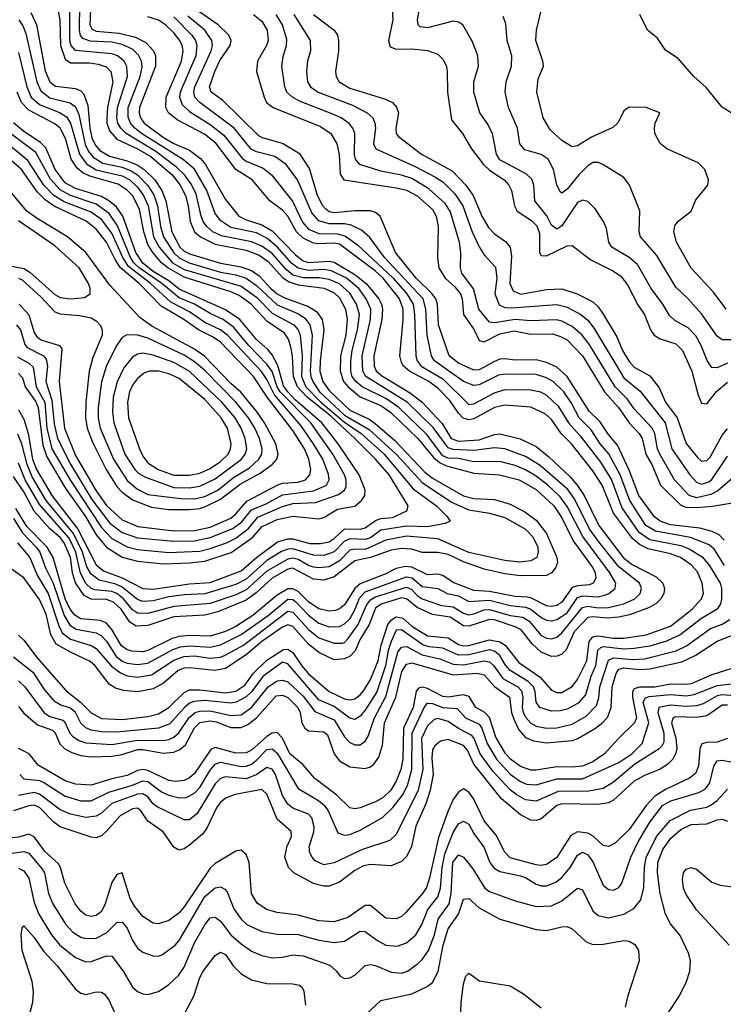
# Model space of a CAD drawing. Header units: inches. Extents: x 884549 to 1028252, y 526810 to 653624.
# Tile 439 of 656: x 924314 to 927034, y 619401 to 623210. Entities that reach past the tile are written whole.
import ezdxf

# ---------------------------------------------------------------- set-up
doc = ezdxf.new("R2010")
doc.units = ezdxf.units.IN
doc.header["$MEASUREMENT"] = 0
doc.layers.add('A9621', color=7, linetype='Continuous')
doc.layers.add('A9622', color=7, linetype='Continuous')

msp = doc.modelspace()

# ---------------------------------------------------------------- linework, layer by layer
at = {"layer": 'A9621', "color": 5}
for points, elevation in [([(924275.9, 619984.1), (924330, 619991.8), (924350, 619985.5), (924402.3, 619922.3), (924409.3, 619909.3), (924424.9, 619830), (924442.2, 619790), (924491.2, 619711.2), (924520, 619680), (924550, 619661.6), (924570, 619655.5), (924610, 619656.7), (924650, 619678), (924690, 619717.6), (924710, 619719.4), (924730, 619695.3), (924750, 619648.2), (924770, 619618.3), (924790, 619603.2), (924830, 619588.7), (924850, 619587.2), (924866.1, 619593.9), (924914.5, 619630), (924930, 619647.8), (925030, 619817.7), (925070, 619852.4), (925090, 619855.1), (925106.9, 619846.9), (925115.8, 619835.8), (925141.6, 619770), (925170.1, 619730), (925192.6, 619710), (925250, 619682.8), (925310, 619672.3), (925390, 619671.6), (925470, 619649.3), (925530, 619640.7), (925570, 619646), (925630, 619683.6), (925650, 619683.5), (925694.6, 619650), (925730, 619630.6), (925773.2, 619626.8), (925810, 619638.8), (925845.8, 619670), (925868.7, 619710), (925892.2, 619767.8), (925930, 619816.8), (925940.8, 619850), (925947.1, 619930), (925957.5, 619982.5), (925964.3, 620000)], 2260), ([(924310, 619927.7), (924330, 619918), (924349.5, 619889.5), (924370, 619794.9), (924387.5, 619750), (924436.6, 619670), (924469.6, 619630), (924530, 619582.1), (924570, 619565.7), (924590, 619566.7), (924650, 619588.8), (924670, 619587.3), (924714.1, 619530), (924750, 619467.3), (924770, 619451), (924790, 619442), (924810, 619438.7), (924850, 619450.9), (924890, 619477.8), (924927.7, 619512.3), (924950, 619545.2), (924990, 619639.2), (925030, 619708.8), (925050, 619735.7), (925070, 619738.8), (925090, 619723.1), (925130, 619670.1), (925170, 619634.6), (925210, 619606.4), (925250, 619589.6), (925290, 619580.6), (925330, 619583.4), (925370, 619592.8), (925410, 619588.3), (925513.2, 619553.2), (925539.1, 619530), (925551.9, 619511.9), (925570, 619501.5), (925590, 619503.2), (925610, 619514), (925650, 619551), (925670, 619555.5), (925690, 619551.2), (925750, 619525), (925790, 619522.1), (925812.7, 619530), (925850, 619556), (925870, 619574.6), (925894.3, 619610), (925917.4, 619670), (925932.2, 619730), (925973.8, 619790), (925981.6, 619830), (925988.9, 619950), (926010, 619979.2), (926030, 619970.1), (926065.5, 619925.5), (926111.9, 619850), (926130, 619837.9), (926230, 619801.3), (926310, 619779.9), (926370, 619782.5), (926410, 619801.8), (926470.1, 619850.1), (926490, 619844.1), (926530, 619763.5), (926550, 619744.3), (926590, 619735.4), (926650, 619750.1), (926687.9, 619772.1), (926715, 619805), (926727.1, 619852.9), (926729.1, 619930), (926736.1, 619970), (926751.2, 620000)], 2240), ([(925923.4, 620000), (925898.8, 619890), (925886.4, 619853.6), (925870.6, 619829.4), (925805.1, 619754.9), (925790, 619740.5), (925770, 619731.8), (925730, 619734), (925670, 619783.6), (925650, 619783.6), (925582.6, 619737.4), (925530, 619720.6), (925470, 619723.9), (925390, 619745.7), (925310, 619756.2), (925267.8, 619767.8), (925232.5, 619792.5), (925210.6, 619830), (925201, 619950), (925190, 619980.9), (925170, 619997.8), (925150, 619994), (925130, 619982.4), (925070, 619945.5), (925050, 619927.6), (924950, 619777.8), (924930, 619754.9), (924890, 619725.2), (924850, 619712.8), (924830, 619714.8), (924790, 619740.5), (924759.2, 619779.2), (924741.5, 619810), (924710, 619910.2), (924690, 619904), (924670, 619872.2), (924644.2, 619790), (924630, 619760.5), (924610, 619745.1), (924590, 619741.6), (924570, 619746.6), (924550, 619761), (924528, 619790), (924488.8, 619870), (924472.3, 619930), (924464.3, 619944.3), (924410, 619994), (924405.6, 620000)], 2280), ([(924939.3, 620000), (924930, 619997.4), (924925.5, 620000)], 2320), ([(925823.2, 620000), (925810, 619973.1), (925790, 619953.7), (925750, 619937.5), (925670, 619941.9), (925643.5, 619936.5), (925610, 619919.3), (925550, 619873.8), (925510, 619858.8), (925490, 619857.9), (925450, 619868.5), (925374.4, 619910), (925353, 619930), (925338.6, 619970), (925345, 620000)], 2320), ([(925639.6, 620000), (925630, 619996.7), (925530, 619948.3), (925490, 619940.9), (925456.7, 619956.7), (925444.1, 619970), (925434.7, 619990), (925434, 620000)], 2340), ([(926112, 620000), (926131.6, 619950), (926148.5, 619928.5), (926170, 619914.9), (926250, 619898.8), (926270, 619891.5), (926310, 619865.7), (926330, 619859.7), (926350, 619860.1), (926386.7, 619873.3), (926410, 619892), (926441.8, 619930), (926470, 619978.2), (926490, 619990.1), (926510, 619979.8), (926530, 619952.1), (926570, 619861.6), (926590, 619846), (926610, 619843.4), (926630, 619853.5), (926641.5, 619870), (926676.8, 619970), (926691, 620000)], 2260), ([(926409.7, 620000), (926390.2, 619969.8), (926350, 619942.4), (926330, 619938), (926310, 619940.5), (926210, 619968.5), (926189.5, 619989.5), (926184.2, 620000)], 2280), ([(926821.7, 619370), (926865.3, 619434.7), (926892, 619490), (926904.9, 619530), (926906.7, 619570), (926899, 619599), (926867.1, 619667.1), (926830, 619712.6), (926810, 619749.6), (926789.7, 619829.7), (926779.7, 619910), (926781.5, 619950), (926800.5, 619999.5), (926800.9, 620000)], 2220), ([(927056.2, 619630), (926930, 619766.4), (926890, 619826.2), (926880.6, 619850), (926876.2, 619883.8), (926880.7, 619910), (926890, 619923.9), (926910, 619930.9), (926930, 619924), (926990, 619873.2), (927022.3, 619862.3), (927070, 619855.3)], 2180), ([(925630, 619340.6), (925710, 619415.4), (925830, 619442.4), (925888.9, 619470), (925910, 619485.4), (925932.2, 619527.8), (925951.4, 619630), (925970, 619693), (926010.2, 619750), (926030, 619808.1), (926050, 619810.9), (926090, 619774.7), (926170, 619731.1), (926310, 619690.1), (926350, 619687.3), (926410, 619701.4), (926430, 619701.7), (926450, 619693.7), (926503.3, 619643.3), (926530, 619632.8), (926570, 619634.4), (926650, 619647.7), (926670, 619645), (926692.2, 619632.2), (926706, 619610), (926709.4, 619570), (926663.5, 619430), (926654.8, 619390)], 2220), ([(924350, 619350.2), (924364.3, 619410), (924367.7, 619450), (924361.8, 619490), (924323.4, 619610), (924319.2, 619670), (924323.8, 619696.2), (924330, 619704.9), (924370, 619659.6), (924406.4, 619606.4), (924458.4, 619550), (924530, 619459.8), (924550, 619445), (924570, 619439.8), (924610, 619449.5), (924630, 619448.6), (924641.2, 619441.2), (924658.1, 619418.1), (924690, 619349.4)], 2220), ([(924952.9, 619367.1), (924987, 619433), (925010, 619505.3), (925022.9, 619530), (925070, 619590.2), (925090, 619602.6), (925110, 619594.2), (925139.4, 619550), (925170, 619518.7), (925210, 619496.6), (925270, 619481.4), (925370, 619480.5), (925395.7, 619475.7), (925406.5, 619466.5), (925412.3, 619452.3), (925418.3, 619398.3)], 2220), ([(926019.3, 619370), (926020.1, 619410), (926030, 619480.4), (926038.8, 619510), (926050, 619521.8), (926092.2, 619492.2), (926210, 619472.5), (926261.9, 619441.9), (926330, 619387.5)], 2180)]:
    msp.add_lwpolyline(points, dxfattribs=dict(at, elevation=elevation))
at = {"layer": 'A9622', "color": 5}
for points, elevation in [([(927050, 621882), (927010, 621863.6), (926990, 621864.5), (926971.6, 621891.6), (926949.1, 621950), (926927.5, 621987.5), (926897.8, 622017.8), (926846.4, 622046.4), (926825.7, 622065.7), (926799.9, 622110), (926755.4, 622170), (926702.5, 622262.5), (926670.6, 622290), (926603.4, 622330), (926591.9, 622350), (926582.9, 622402.9), (926571.3, 622430), (926538.1, 622478.1), (926510, 622507.1), (926490, 622512.6), (926470, 622502.8), (926410, 622413.2), (926390, 622399.9), (926370, 622415.6), (926351.7, 622451.7), (926306.1, 622510), (926302.1, 622570), (926293.3, 622593.3), (926273, 622613), (926170, 622668.2), (926157, 622690), (926142.4, 622770), (926121.5, 622810), (926092.4, 622850), (926069.9, 622930), (926069.9, 622970), (926088, 623030), (926085.6, 623070), (926064.1, 623124.1), (926027.3, 623190), (926010, 623201), (925990, 623204.3), (925890, 623178.8), (925862.5, 623182.5), (925854.5, 623190), (925851.4, 623210), (925866, 623290)], 2260), ([(927044.8, 622090), (926995.6, 622155.6), (926910, 622249), (926852.6, 622350), (926842.9, 622390), (926847.3, 622412.7), (926858.5, 622430), (926909.7, 622470), (926927.3, 622512.7), (926974.3, 622570), (926977.4, 622590), (926962.6, 622630), (926936.8, 622656.8), (926815.6, 622710), (926790, 622731.5), (926770, 622769.3), (926768.5, 622790), (926771.2, 622810), (926789.2, 622850), (926735.3, 622870), (926670, 622871.9), (926650, 622857.6), (926627.6, 622812.4), (926606.5, 622793.5), (926524.3, 622755.7), (926470, 622722.5), (926450, 622718.7), (926410, 622742.5), (926364.4, 622784.4), (926337.7, 622830), (926313.7, 622930), (926318.6, 622981.4), (926338.5, 623030), (926336.9, 623050), (926309.2, 623130), (926312.1, 623170), (926340.9, 623290)], 2220), ([(924587.6, 623250), (924585.7, 623190), (924593.9, 623173.9), (924610, 623165.2), (924698.2, 623158.2), (924762.3, 623142.3), (924801.5, 623121.5), (924831.2, 623090), (924839.6, 623070), (924838.9, 623030), (924777.3, 622870), (924776.5, 622850), (924781.7, 622830), (924795.1, 622810), (924870, 622754.9), (924910, 622731.1), (924970, 622704.8), (925013.2, 622673.2), (925032, 622650), (925110, 622514.2), (925160.9, 622450), (925190, 622435.6), (925250, 622416.4), (925290, 622393.4), (925380.3, 622300.3), (925410, 622277.4), (925430.8, 622270.8), (925510, 622276.2), (925530, 622272), (925610, 622223.9), (925653.4, 622190), (925702.2, 622130), (925712.9, 622110), (925716.9, 622090), (925713.4, 622050), (925682.5, 621910), (925684.3, 621870), (925692.3, 621852.3), (925713.3, 621833.3), (925825.3, 621765.3), (925869.9, 621730), (925947.7, 621647.7), (925982.1, 621590), (926010, 621580.3), (926090, 621584.8), (926150, 621606), (926170, 621607.5), (926248.8, 621588.8), (926310, 621558.6), (926359.4, 621519.4), (926441.9, 621441.9), (926469.7, 621410), (926495.6, 621370), (926553.1, 621253.1), (926648.8, 621128.8), (926682, 621102), (926774.6, 621054.6), (926799.7, 621030), (926807, 621010), (926803.9, 620990), (926793.2, 620970), (926772.8, 620950), (926745.3, 620934.7), (926672, 620908), (926630, 620899.5), (926585.4, 620894.6), (926530, 620900.8), (926510, 620898.1), (926457.9, 620842.1), (926427, 620773), (926410, 620756.2), (926391.9, 620748.1), (926370, 620747), (926330, 620763.2), (926295.1, 620795.1), (926252.4, 620850), (926230, 620861.7), (926150, 620888), (926130, 620890.2), (926050, 620864.1), (926030, 620865.1), (925978.4, 620898.4), (925910, 620908.9), (925850, 620936.5), (925810, 620969.4), (925790, 620973.8), (925711.3, 620948.8), (925690, 620933.3), (925665.3, 620870), (925628.6, 620811.4), (925611, 620769), (925591.7, 620748.3), (925570, 620737.6), (925530, 620734.3), (925470, 620762.5), (925430, 620795), (925370, 620862.8), (925350, 620868.8), (925330, 620860.7), (925250, 620805), (925190, 620753.7), (925110, 620700.2), (925067.8, 620692.2), (924970, 620703), (924950, 620701.2), (924927.2, 620692.8), (924870, 620643), (924830, 620621.5), (924770, 620609.8), (924715.5, 620615.5), (924684.6, 620624.6), (924660, 620640), (924605.5, 620710), (924586.8, 620726.8), (924510, 620763), (924454.8, 620794.8), (924434, 620830), (924416, 620910), (924390, 620967.3), (924330, 621051.6), (924271.7, 621091.7)], 2520), ([(924290, 621280.1), (924325, 621225), (924377.4, 621170), (924391.9, 621150), (924413.8, 621090), (924443.3, 621030), (924485.4, 620905.4), (924508.2, 620868.2), (924532.7, 620852.7), (924610, 620838.1), (924628.6, 620828.6), (924650, 620805.7), (924686.5, 620746.5), (924710, 620728.8), (924730, 620720.8), (924770, 620715.5), (924810, 620720.3), (924906, 620774), (924935.9, 620784.1), (924971.5, 620788.5), (925050, 620782.9), (925090, 620792.5), (925170, 620831.7), (925274.6, 620905.4), (925350, 620968.9), (925370, 620967.7), (925380, 620960), (925430, 620906.9), (925470, 620876), (925510, 620861.8), (925550, 620862.4), (925570, 620873.2), (925590, 620892.7), (925610, 620927.7), (925627.8, 620972.2), (925650, 620996.8), (925810, 621054.7), (925830.7, 621050.7), (925870, 621017.9), (925930, 621010.1), (925967, 620990), (926010, 620981.8), (926050, 620959.3), (926130, 620964.1), (926210, 620944.3), (926270, 620937.9), (926290, 620929.8), (926330, 620897), (926350, 620886.7), (926370, 620885.1), (926390, 620889.8), (926430, 620916.1), (926470, 620975), (926490, 620980.8), (926550, 620977.2), (926576.4, 620983.6), (926591.9, 620990), (926615.8, 621010), (926618.4, 621030), (926596, 621070), (926490.5, 621210.5), (926430, 621326.8), (926403.9, 621363.9), (926355.2, 621410), (926310, 621444.8), (926270, 621468.7), (926230, 621485), (926170, 621500.6), (926070, 621499.3), (926010, 621512.1), (925970, 621513.6), (925950, 621522.8), (925886.7, 621606.7), (925779.7, 621710), (925730, 621744.3), (925637.8, 621790), (925612.9, 621810), (925599.8, 621830), (925594.8, 621850), (925594.1, 621890), (925599, 621930), (925620.4, 622010), (925627.1, 622070), (925616.7, 622110), (925590, 622152.6), (925550, 622187.7), (925510, 622205.2), (925471.7, 622211.6), (925410, 622211.8), (925370, 622222.5), (925343.6, 622243.6), (925290, 622305.8), (925250, 622334.6), (925210, 622350.5), (925093.7, 622373.7), (925061.1, 622390), (925037.4, 622410), (925023.3, 622430), (925016.2, 622450), (924996.7, 622536.7), (924976.1, 622576.1), (924951.1, 622610), (924920, 622640), (924840.3, 622700.3), (924725.1, 622770), (924705.4, 622790), (924693.6, 622810), (924689, 622830), (924692.2, 622870), (924730.2, 622990.2), (924728.6, 623028.6), (924717.6, 623050), (924692.1, 623070), (924670, 623077.5), (924530, 623091.2), (924512.9, 623110), (924507.5, 623127.5), (924507.6, 623250)], 2560), ([(924461.3, 623250), (924469.1, 623210), (924471.8, 623110), (924490, 623057.4), (924510, 623043.4), (924583.3, 623043.3), (924618, 623038), (924647.7, 623027.7), (924665.8, 623010), (924673.9, 622970), (924653.8, 622870), (924650.3, 622830), (924651.1, 622810), (924660.8, 622780.8), (924690, 622747.6), (924770, 622710.9), (924820.9, 622680.9), (924903.1, 622610), (924934, 622570), (924954.8, 622530), (924965.4, 622490), (924973.1, 622430), (924990.3, 622390), (925013.5, 622370), (925070, 622341.7), (925190, 622318.7), (925239.3, 622299.3), (925275, 622275), (925330, 622213.1), (925355.7, 622195.7), (925390, 622184.2), (925491.7, 622171.7), (925530, 622153.9), (925550, 622134.6), (925574.1, 622090), (925580.5, 622050), (925574.5, 621990), (925554.1, 621910), (925553.5, 621850), (925566, 621810), (925584, 621790), (925630, 621751.7), (925710, 621717.1), (925748.9, 621690), (925853.4, 621590), (925915, 621515), (925936.6, 621496.6), (925964.5, 621484.5), (926070, 621455.7), (926169.3, 621449.3), (926244.3, 621430), (926310, 621392.6), (926379, 621330), (926410, 621283.4), (926454.1, 621194.1), (926529.7, 621090), (926538.9, 621070), (926541.4, 621050), (926531.4, 621030), (926516.5, 621023.5), (926470, 621020.7), (926450, 621013.7), (926410, 620956.4), (926390, 620943.9), (926370, 620940.1), (926350, 620942.6), (926292.9, 620972.9), (926276.7, 620976.7), (926230, 620978.6), (926130, 620998.2), (926070, 621002.4), (925990, 621033.6), (925950, 621059.9), (925930, 621065), (925890, 621062.1), (925830, 621092.4), (925804.5, 621095.5), (925770, 621087.3), (925730, 621066.1), (925630, 621027.3), (925610, 621009.4), (925570, 620946.2), (925550, 620930.7), (925534.7, 620925.3), (925510, 620921.9), (925470, 620931.5), (925430, 620958.5), (925390, 620998.8), (925370, 621008.5), (925350, 621008.9), (925310, 620984), (925214.9, 620905.1), (925150, 620863.3), (925110, 620843.3), (925050, 620824.8), (924970, 620827.5), (924930, 620824.1), (924903.8, 620816.2), (924810, 620769.3), (924790, 620764.5), (924747.1, 620767.1), (924730, 620772.3), (924707.5, 620787.5), (924670, 620851.6), (924650, 620875.7), (924626.5, 620886.5), (924550, 620892.8), (924527.1, 620907.1), (924509.5, 620929.5), (924490.3, 620970.3), (924442.8, 621130), (924420, 621170), (924341.5, 621250), (924299.5, 621319.5)], 2580), ([(924306.2, 621186.2), (924353.6, 621130), (924381.4, 621061.4), (924423.5, 620990), (924464.8, 620864.8), (924478.5, 620838.5), (924510, 620813.8), (924590, 620788.8), (924610, 620777.2), (924669, 620709), (924703.8, 620683.8), (924730, 620672.3), (924770, 620666.6), (924823.6, 620676.4), (924910, 620732.1), (924950, 620746.5), (924990, 620748.9), (925050, 620739.8), (925090, 620744.7), (925108.1, 620751.9), (925178.6, 620790), (925350, 620921.9), (925370, 620918.1), (925430, 620850.9), (925470, 620819.2), (925530, 620798), (925561.5, 620798.5), (925570, 620801.3), (925583.9, 620816.1), (925622.8, 620870), (925654.3, 620945.7), (925670, 620966), (925690, 620977.3), (925810, 621014.9), (925830, 621006.1), (925850, 620982.6), (925870, 620970.3), (925944.3, 620944.3), (925990, 620939.4), (926030, 620914.1), (926048.5, 620908.5), (926070, 620911.5), (926110, 620926.8), (926130, 620928.5), (926210, 620905.8), (926258.5, 620898.5), (926283.6, 620883.6), (926330, 620828.6), (926350, 620817.4), (926370, 620814.7), (926390, 620821.8), (926410, 620838.3), (926490, 620935.9), (926510, 620941.3), (926550, 620934.4), (926590, 620936.4), (926650, 620950.1), (926692.7, 620970), (926713.3, 620990), (926718.1, 621010), (926709.5, 621030), (926630, 621093), (926553, 621190), (926518.4, 621238.4), (926457.3, 621357.3), (926433, 621393), (926326, 621486), (926270, 621520.2), (926190, 621550), (926150, 621554.1), (926070, 621544.2), (925990, 621547.5), (925970, 621553.3), (925912.3, 621632.3), (925811.6, 621730), (925651.8, 621830), (925640.7, 621850), (925637.6, 621910), (925670.8, 622050), (925671.8, 622090), (925653.8, 622130), (925624.8, 622170), (925577.1, 622210), (925519.2, 622239.2), (925490, 622244.1), (925430, 622240), (925390, 622248.9), (925366.7, 622266.7), (925310, 622331.3), (925270, 622364.9), (925230, 622385), (925130, 622406.7), (925091.5, 622431.5), (925070, 622460.8), (925037.9, 622550), (924990, 622632), (924947.5, 622667.5), (924785.1, 622770), (924759, 622790), (924742.4, 622810), (924733, 622833), (924733, 622870), (924779.4, 622990), (924787.1, 623027.1), (924784.6, 623050), (924773.1, 623073.1), (924750, 623095.8), (924710, 623114.5), (924670, 623123), (924587.1, 623127.1), (924558, 623138), (924548.8, 623148.8), (924544.6, 623170), (924546, 623270)], 2540), ([(927037.2, 621197.2), (927017.6, 621217.6), (926990.4, 621230.4), (926943.4, 621243.4), (926830, 621256.4), (926790.3, 621270.3), (926767.5, 621287.5), (926707.7, 621370), (926670, 621467.5), (926624.7, 621564.7), (926590, 621605.8), (926556.3, 621656.3), (926516.1, 621696.1), (926430, 621829.6), (926390, 621866.1), (926350, 621884.6), (926310, 621894.9), (926230, 621893.6), (926190, 621898.4), (926170, 621896.9), (926150, 621888.5), (926090, 621856.2), (926070, 621854.8), (926010, 621881.4), (925974.2, 621910), (925932.5, 622030), (925929.2, 622110), (925922.8, 622130), (925908.9, 622150), (925846.7, 622210), (925766.9, 622310), (925707.4, 622450), (925690, 622464.1), (925670.2, 622470.2), (925610, 622471.3), (925530, 622463.2), (925510, 622467.4), (925497, 622477), (925485.8, 622490), (925465.7, 622530), (925434.9, 622634.9), (925397.9, 622690), (925330, 622731.4), (925252.5, 622752.5), (925239.7, 622759.7), (925098.7, 622898.7), (925054.6, 622930), (925048, 622950), (925068, 623010), (925087.9, 623052.1), (925127.3, 623110), (925131.6, 623130), (925123.1, 623150), (925081.5, 623190), (924990, 623253)], 2420), ([(925754.2, 623250), (925756.6, 623210), (925739.4, 623130), (925745.8, 623105.7), (925770, 623095.9), (925830, 623097.7), (925890.8, 623090.8), (925930, 623076.5), (925950, 623056.8), (925963.4, 623030), (925966.8, 623010), (925967.5, 622930), (925983.3, 622823.3), (926025.4, 622770), (926060.8, 622710), (926106.5, 622650), (926130, 622627.6), (926187.2, 622590), (926205.3, 622570), (926215.2, 622550), (926226.7, 622490), (926236.8, 622470), (926293.2, 622433.2), (926312.9, 622412.9), (926323.3, 622383.3), (926323.4, 622310), (926330, 622297.5), (926350, 622297), (926430, 622335.5), (926450, 622336.8), (926521.6, 622281.6), (926610, 622237.1), (926637.4, 622217.4), (926664.1, 622184.1), (926705, 622105), (926729.6, 622069.6), (926752.8, 622010), (926766.4, 621990), (926790, 621976), (926850, 621955.8), (926876.3, 621930), (926912, 621850), (926937.3, 621757.3), (926950, 621727), (926970, 621724.3), (927007.7, 621772.3), (927050, 621808)], 2280), ([(924357.4, 623237.4), (924379.6, 623190), (924412.9, 623012.9), (924430, 622970), (924452.9, 622952.9), (924530, 622944.5), (924550, 622935.4), (924562.2, 622922.2), (924578, 622878), (924585, 622790), (924593.5, 622753.5), (924605.8, 622725.8), (924624.2, 622704.2), (924661.6, 622681.6), (924730, 622663.7), (924768.4, 622648.4), (924795.4, 622630), (924836, 622590), (924862.9, 622550), (924879.5, 622510), (924902.7, 622390), (924932.6, 622330), (924950, 622314.5), (924970, 622304.6), (925090, 622268.2), (925170, 622253.6), (925210, 622239.3), (925239.7, 622219.7), (925285.1, 622170), (925310, 622149.4), (925335.4, 622135.4), (925430, 622101.2), (925461.7, 622081.7), (925482.9, 622050), (925490.4, 622010), (925475.3, 621890), (925474.3, 621850), (925486.2, 621810), (925510, 621775.4), (925590, 621699.1), (925664.8, 621664.8), (925688.6, 621648.6), (925763.2, 621583.2), (925879.9, 621459.9), (925910, 621436.6), (926030, 621368), (926070, 621358.5), (926150, 621354.5), (926210, 621335.6), (926266.9, 621306.9), (926310, 621274.1), (926350, 621223.1), (926389.9, 621130), (926392.5, 621110), (926385.5, 621090), (926369.3, 621070.7), (926350, 621059.7), (926250, 621059.2), (926190, 621065.9), (926110, 621085.2), (926030, 621113.4), (925970, 621141.5), (925930, 621149), (925870, 621149.3), (925830, 621162.3), (925790, 621164.5), (925750, 621158.3), (925670, 621129.2), (925610, 621117.1), (925530, 621054.5), (925490, 621042.6), (925450, 621045.3), (925370, 621088.9), (925350, 621084.3), (925290, 621049.4), (925227.6, 620992.4), (925190, 620964.8), (925080.2, 620919.8), (925030, 620906.9), (924910, 620900.3), (924810, 620866.6), (924764.3, 620864.3), (924739.4, 620879.4), (924706.9, 620930), (924677.3, 620957.3), (924650, 620966.9), (924590, 620968.1), (924562.7, 620982.7), (924530, 621032.2), (924518.6, 621070), (924510.1, 621130.1), (924486.4, 621186.4), (924470, 621206.8), (924430, 621241.1), (924370, 621309.1), (924330, 621383.8), (924290, 621443.5)], 2620), ([(924910, 623220.7), (924979.8, 623150), (924993.3, 623130), (924999.4, 623110), (924994.5, 623070), (924934.1, 622930), (924931.9, 622910), (924941.8, 622881.8), (924970, 622854.9), (925050, 622804.8), (925103.5, 622763.5), (925174.2, 622674.2), (925190, 622663.2), (925255.8, 622635.8), (925287.6, 622610), (925368.6, 622508.6), (925407.5, 622427.5), (925430, 622400.1), (925470, 622382.6), (925542.2, 622382.2), (925573.2, 622373.2), (925619.5, 622339.5), (925757.9, 622210), (925811.1, 622150), (925834.9, 622110), (925840.1, 622070), (925844.9, 621910), (925850.3, 621890), (925866, 621870), (925950, 621820.5), (926050, 621722.1), (926070, 621724), (926150, 621766.8), (926190, 621779.8), (926290, 621778.8), (926327, 621770), (926350, 621757.9), (926395.7, 621715.7), (926435.1, 621650), (926480.9, 621600.9), (926559, 621499), (926601.4, 621430), (926642.3, 621322.3), (926704.8, 621230), (926750, 621199.8), (926870, 621175.6), (926902.6, 621162.6), (926952.2, 621132.2), (926979.8, 621099.8), (927021.6, 621030), (927026.9, 621010), (927027.1, 620970), (927022.6, 620950), (927010.4, 620930), (926950, 620893.4), (926866.7, 620830), (926814, 620806), (926750, 620786.6), (926690, 620777.1), (926650, 620775.6), (926570, 620784.6), (926559.6, 620780.4), (926548.1, 620770), (926540.2, 620710), (926522.6, 620670), (926501.1, 620598.9), (926473.3, 620566.7), (926430, 620542.6), (926404, 620536), (926370, 620535.2), (926324.7, 620550), (926310.4, 620570.4), (926306.8, 620610), (926300.2, 620630), (926280.1, 620650), (926210, 620692.8), (926192.6, 620712.6), (926170.4, 620750.4), (926150, 620768), (926130, 620771.9), (926050, 620752.6), (926010, 620751.7), (925950, 620779.3), (925896.5, 620783.5), (925871.9, 620791.9), (925789.6, 620850.4), (925770, 620848.5), (925750, 620805), (925738.6, 620770), (925728.2, 620710), (925694.3, 620610), (925650, 620539.7), (925630, 620516.1), (925610, 620503.4), (925590, 620508.3), (925530, 620553.1), (925470, 620579), (925350, 620718.1), (925330, 620724.3), (925254.6, 620670), (925210.5, 620609.5), (925190, 620590.5), (925150.5, 620569.5), (925130, 620566.7), (925030, 620577), (924986.9, 620573.1), (924970, 620565.6), (924951, 620549), (924893.9, 620486.1), (924851.1, 620470), (924690, 620454.3), (924630, 620455.3), (924590, 620462.1), (924570, 620470.8), (924550, 620489.2), (924529.4, 620530), (924510, 620547), (924470, 620559.4), (924451.4, 620571.4), (924410, 620619.1), (924370, 620680.5), (924290, 620744.3)], 2460), ([(924310, 620828.8), (924330.5, 620810.5), (924381.5, 620741.5), (924493.8, 620613.8), (924549.7, 620569.7), (924590, 620528.2), (924630, 620507.2), (924710, 620503.3), (924810, 620514.9), (924850, 620525), (924890, 620549.2), (924950, 620608), (924970, 620617.8), (925010, 620618), (925110, 620606), (925150, 620612.4), (925184.5, 620635.5), (925217.8, 620682.2), (925270, 620732.6), (925334.2, 620774.2), (925350, 620775.3), (925370, 620762.4), (925404.2, 620710), (925430, 620680.2), (925510.7, 620610.7), (925570, 620582.8), (925590, 620579.4), (925610, 620583.5), (925630, 620597.9), (925644.4, 620615.6), (925670, 620658.2), (925700.2, 620730), (925711.1, 620790), (925736.8, 620870), (925751.1, 620888.9), (925770, 620900), (925795.3, 620895.3), (925830, 620864.5), (925890, 620826.5), (925970, 620818.8), (926010, 620793.2), (926028.4, 620788.4), (926050, 620789.5), (926130, 620811.6), (926170, 620803.3), (926190.3, 620790), (926243.1, 620723.1), (926326.2, 620666.2), (926370, 620616.1), (926390, 620607.6), (926410, 620608.1), (926449.4, 620630.6), (926470, 620657.9), (926507, 620730), (926515.4, 620804.6), (926530, 620822.5), (926550, 620826.7), (926610, 620817.7), (926650, 620817.1), (926736.5, 620830), (926830, 620864.3), (926913.3, 620930), (926950.2, 620969.8), (926957.8, 620990), (926953, 621030), (926934.7, 621074.7), (926910, 621101.8), (926869.2, 621129.2), (926830, 621143.4), (926743.3, 621163.3), (926710, 621180.4), (926683, 621203), (926610, 621300.7), (926566, 621410), (926530, 621465), (926446.8, 621570), (926407.4, 621610), (926370, 621663.7), (926345.8, 621685.8), (926290, 621711.3), (926190, 621719.2), (926150, 621709.4), (926070, 621666.3), (926050, 621661.9), (926028.6, 621668.6), (926010, 621687.6), (925976.4, 621736.4), (925930, 621784.3), (925895.1, 621810), (925820.5, 621850), (925798.4, 621870), (925790, 621884.1), (925783.8, 621910), (925797, 622050), (925796.5, 622090), (925782.6, 622130), (925719.4, 622210), (925690, 622236.9), (925550, 622341.2), (925530, 622346.2), (925470, 622342.5), (925450, 622345.5), (925410, 622364.8), (925384.2, 622390), (925350, 622449.9), (925331.9, 622471.9), (925281.4, 622510), (925212.5, 622590), (925149.9, 622630), (925072.9, 622732.9), (925027.9, 622767.9), (924922.7, 622822.7), (924889.2, 622849.2), (924879.3, 622870), (924880.4, 622910), (924939, 623050), (924946, 623090), (924942.6, 623110), (924932.9, 623130), (924910, 623158.7), (924877.6, 623190), (924850, 623208.3), (924810, 623221)], 2480), ([(924310.3, 623210), (924326.5, 623186.5), (924337.2, 623157.2), (924380.3, 622970), (924395.2, 622935.2), (924430, 622907.9), (924509.1, 622889.1), (924530, 622872.4), (924542.9, 622842.9), (924567.3, 622727.3), (924579.8, 622699.8), (924597.8, 622677.8), (924635.4, 622655.4), (924710, 622639), (924745.4, 622625.4), (924770, 622609.5), (924808.4, 622570), (924832.1, 622532.1), (924847.4, 622490), (924858.2, 622410), (924870.2, 622370), (924910, 622307.7), (924930, 622288.5), (924969.4, 622270), (925090, 622233.6), (925150, 622223.1), (925190, 622209.8), (925230, 622182.5), (925310, 622107.5), (925392, 622072), (925415.8, 622055.8), (925435.8, 622030), (925444.9, 621990), (925437.4, 621850), (925439.9, 621830), (925448, 621808), (925473.2, 621770), (925570, 621680.4), (925665.3, 621625.3), (925769.7, 621530), (925870, 621420.1), (925983.1, 621343.1), (926050, 621314), (926130, 621301.4), (926190, 621284.8), (926270, 621239.4), (926298.1, 621210), (926316.7, 621170), (926318.7, 621150), (926312.6, 621130), (926290, 621117.2), (926247.8, 621112.2), (926190, 621117.6), (926050, 621149.2), (925930, 621202.4), (925810, 621212.5), (925730, 621196.6), (925650, 621160.6), (925610, 621162.2), (925590, 621158.3), (925550, 621116.8), (925510, 621093), (925470.4, 621089.6), (925450, 621092.4), (925430, 621098.5), (925390, 621122.2), (925370, 621127.2), (925350, 621122.7), (925270, 621077.1), (925190, 621004), (925150, 620985.4), (925050, 620951.9), (924910, 620940.4), (924810, 620912.8), (924770, 620914), (924750, 620927.7), (924715.5, 620970), (924690.1, 620990.1), (924670, 620997.6), (924604.7, 621004.7), (924590, 621010.3), (924570, 621029.5), (924548.5, 621068.5), (924531.3, 621150), (924504.7, 621204.7), (924390, 621334.2), (924335.6, 621430), (924310, 621494)], 2640), ([(927038.4, 621098.4), (927000, 621160), (926978.8, 621178.8), (926907.4, 621207.4), (926772.1, 621232.1), (926734.1, 621254.1), (926673.1, 621350), (926635.3, 621450), (926591.1, 621531.1), (926558.5, 621570), (926523.9, 621623.9), (926476.4, 621670), (926446.9, 621726.9), (926417.3, 621770), (926377, 621810), (926350, 621824.5), (926310, 621837.5), (926190, 621839.1), (926164.7, 621835.3), (926090, 621797.2), (926070, 621794.9), (926030, 621810.8), (925917.6, 621890), (925906.3, 621910), (925889.2, 621990), (925883.6, 622090), (925873.3, 622130), (925724.5, 622290), (925667.3, 622367.3), (925635.9, 622395.9), (925595.4, 622415.4), (925570, 622420.5), (925510, 622420), (925470, 622431.5), (925443.3, 622463.3), (925387.7, 622590), (925344.5, 622650), (925300.4, 622680.4), (925230, 622698.9), (925209.1, 622709.1), (925143.6, 622790), (925010.2, 622890.2), (924991.7, 622910), (924987.2, 622930), (924991, 622950), (925053.8, 623090), (925059, 623110), (925057.1, 623130), (925029.6, 623170), (924963.6, 623223.6)], 2440), ([(925217.7, 623230), (925250, 623204.8), (925270.6, 623170), (925274.3, 623130), (925267.8, 623110), (925233.5, 623050), (925229.4, 623010), (925258.6, 622910), (925268.5, 622890), (925294, 622870), (925477.4, 622797.4), (925516.9, 622770), (925539.5, 622730), (925548.8, 622688.8), (925553.2, 622613.2), (925567.5, 622590), (925770, 622559.8), (925810, 622550.2), (925850, 622528.7), (925910, 622476.3), (925924.3, 622450), (925932.3, 622410), (925929, 622290), (925934.3, 622250), (925959.2, 622210), (925996.5, 622176.5), (926017.9, 622150), (926025, 622130), (926029.8, 622069.8), (926070.4, 622010.4), (926090, 621968.7), (926110, 621963.8), (926170, 621995.5), (926226, 622006), (926290, 621994), (926374.3, 621994.3), (926405.1, 621985.1), (926430, 621971.3), (926489.6, 621910), (926575.4, 621770), (926629.1, 621710), (926670, 621650.3), (926709.4, 621609.4), (926720.3, 621590), (926734.7, 621530), (926757.2, 621490), (926791.5, 621410), (926870, 621331.9), (926890, 621324.8), (926930, 621323.5), (926992.1, 621327.9), (927070, 621340.7)], 2380), ([(927070, 621436.7), (927012.7, 621387.3), (926986.2, 621373.8), (926930, 621360.9), (926902, 621370), (926845.2, 621430), (926788.6, 621530), (926779.3, 621550), (926769.1, 621610), (926759.1, 621630), (926690, 621704.8), (926663, 621743), (926615.4, 621790), (926515.2, 621955.2), (926488.5, 621990), (926450, 622023.7), (926410, 622044.5), (926388.9, 622048.9), (926290, 622045.7), (926230, 622051), (926150, 622037.1), (926130, 622040.1), (926088.4, 622090), (926068.8, 622168.8), (926023.4, 622230), (926017.7, 622250), (926019.9, 622310), (926014.7, 622350), (925978.7, 622470), (925959.4, 622499.4), (925895.3, 622555.3), (925830, 622595.5), (925790, 622608.9), (925710, 622623.8), (925628.5, 622650), (925612.6, 622670), (925608.8, 622688.8), (925609.1, 622770), (925602, 622790), (925588.2, 622808.2), (925557, 622830), (925525.1, 622845.1), (925395.1, 622895.1), (925368.6, 622910), (925347.4, 622930), (925339.5, 622950), (925328, 623030), (925332.6, 623067.4), (925345.8, 623110), (925346.7, 623133.3), (925330.6, 623190), (925305.7, 623230)], 2360), ([(925374.3, 623230), (925436.7, 623130), (925438.6, 623090), (925427.2, 623050), (925422.2, 623010), (925426.9, 622970), (925438.1, 622950), (925467.4, 622930), (925600.1, 622880.1), (925657.6, 622850), (925678.8, 622830), (925687.5, 622810), (925689.1, 622790), (925681.4, 622730), (925691.3, 622710), (925842.4, 622642.4), (925921.4, 622601.4), (925950, 622582.3), (925996.4, 622536.4), (926026.9, 622490), (926063.4, 622390), (926090, 622331.4), (926110, 622301), (926152.9, 622252.9), (926158.3, 622210), (926151.3, 622150), (926167, 622107), (926190, 622096.7), (926215.6, 622095.6), (926390, 622108.7), (926430, 622098.7), (926483.1, 622070), (926510, 622047.4), (926535.4, 622015.4), (926650, 621824.2), (926713.3, 621773.3), (926808.7, 621650), (926835.6, 621550), (926904.5, 621450), (926930, 621420.5), (926950, 621412.8), (926977.8, 621422.2), (926990, 621431.6), (927050, 621521.4)], 2340), ([(925450, 623230.8), (925529.8, 623170), (925542.7, 623150), (925546.6, 623130), (925546, 623090), (925535.3, 623010), (925537.5, 622990), (925549.2, 622970), (925590, 622944.6), (925724.4, 622904.4), (925754.8, 622890), (925771.2, 622871.2), (925777.9, 622850), (925768.2, 622790), (925769.4, 622770), (925777.9, 622757.9), (925867, 622690), (925985.3, 622625.3), (926039.2, 622570), (926067, 622530), (926100.4, 622450), (926126.5, 622406.5), (926150, 622382), (926192.2, 622352.2), (926209.9, 622329.9), (926214.8, 622294.8), (926209, 622190), (926221.7, 622161.7), (926250, 622148.2), (926350, 622166.5), (926410, 622169.3), (926469.7, 622149.7), (926530, 622118.4), (926550, 622099.9), (926570, 622070.5), (926622.8, 621982.8), (926644.1, 621930), (926670, 621888.1), (926690, 621866.3), (926750, 621832.4), (926786.5, 621786.5), (926810.6, 621730), (926855.2, 621670), (926890, 621570.5), (926935.3, 621515.3), (926950, 621502.6), (926970, 621505), (926982.8, 621517.2), (927030, 621602.3), (927050, 621627.7)], 2320), ([(927108.2, 621971.8), (927030, 621971.6), (927010, 621985.4), (926950, 622071.7), (926898.1, 622130), (926850, 622174.9), (926777.6, 622297.6), (926714.5, 622370), (926709.3, 622390), (926711.2, 622471.2), (926670.9, 622570), (926650, 622599.1), (926568, 622650), (926550, 622658.3), (926530, 622658.3), (926510, 622644.6), (926475.7, 622610), (926430, 622554.5), (926410, 622538.7), (926403.7, 622543.7), (926390.8, 622570.8), (926377.7, 622630), (926356.7, 622670), (926330, 622688.4), (926266.8, 622706.8), (926247.8, 622730), (926238.5, 622790), (926203.6, 622870), (926191, 622930), (926194.9, 622970), (926215.2, 623030), (926217, 623070), (926198.3, 623130), (926193.8, 623193.8), (926183, 623223)], 2240), ([(927116.8, 622816.8), (927030, 622872), (926967.4, 622947.4), (926919.8, 622990), (926860.1, 623060.1), (926810, 623092), (926779.1, 623139.1), (926740.9, 623170), (926711.6, 623230)], 2180), ([(924310, 623083.7), (924341.5, 622950), (924357.8, 622910), (924390, 622882.2), (924470.5, 622850), (924494.6, 622834.6), (924510, 622809.9), (924544.9, 622690), (924571.9, 622651.9), (924610, 622629.5), (924710, 622606.2), (924739.2, 622590), (924770, 622561.7), (924793.2, 622530), (924810.7, 622490), (924831.8, 622370), (924853.7, 622330), (924904.3, 622270), (924950, 622243.5), (925170, 622179.3), (925230, 622137.4), (925290, 622075.5), (925373.7, 622030), (925390.5, 622010), (925397.8, 621990), (925406.1, 621910), (925403.9, 621830), (925420.1, 621790), (925478.3, 621730), (925570, 621652.7), (925634.7, 621610), (925723.5, 621530), (925834.9, 621394.9), (925925, 621330), (925964.9, 621290), (925978, 621270), (925959.4, 621260.6), (925890, 621248.8), (925810, 621251.2), (925710, 621234.9), (925670, 621206.3), (925650, 621199.1), (925590, 621202.3), (925570, 621192.4), (925530, 621151.5), (925490, 621137.3), (925450, 621138.4), (925370, 621163.3), (925350, 621162.2), (925326.6, 621153.4), (925270, 621117.5), (925190, 621045.8), (925150, 621025.3), (925030, 620989.2), (924950, 620985.5), (924890, 620976.9), (924830, 620961.8), (924790, 620959.3), (924770, 620966.7), (924710, 621015.3), (924686.2, 621026.2), (924621.6, 621041.6), (924590, 621065), (924573.1, 621093.1), (924556.5, 621150), (924521.9, 621221.9), (924415.9, 621350), (924361.8, 621441.8), (924342.9, 621490), (924322.6, 621570), (924306.4, 621606.4)], 2660), ([(924310, 621700.9), (924330, 621664.2), (924346.9, 621610), (924364.1, 621510), (924378.8, 621470), (924437.9, 621370), (924539.1, 621239.1), (924610, 621100.9), (924638, 621078), (924710.8, 621050.8), (924790, 621009.8), (924830, 621007.5), (924970, 621028), (925050, 621033.5), (925170, 621077.7), (925230, 621130), (925310.1, 621189.9), (925350, 621202.2), (925370, 621201.7), (925435.9, 621184.1), (925476.6, 621183.4), (925510, 621189.8), (925530, 621202.7), (925570, 621240.5), (925630, 621239.3), (925650, 621244.9), (925690, 621273.1), (925710, 621280.2), (925755, 621285), (925810.8, 621310), (925816.1, 621330), (925742.3, 621450), (925689.1, 621510), (925610, 621590), (925516.3, 621676.4), (925425.7, 621750), (925388.6, 621790), (925372.2, 621830), (925369.3, 621909.3), (925362.8, 621942.8), (925353.7, 621973.7), (925337.9, 621997.9), (925270, 622043.5), (925209.3, 622109.3), (925162.7, 622142.7), (925130, 622157.8), (924950, 622213.8), (924886.2, 622250), (924862.8, 622270), (924828.4, 622310), (924810, 622341), (924794.4, 622390), (924777.6, 622477.6), (924749.8, 622529.8), (924730, 622550.9), (924694.2, 622574.2), (924585.2, 622605.2), (924558.2, 622618.2), (924535.7, 622635.7), (924513, 622670), (924490.8, 622750.8), (924470.7, 622790.7), (924450, 622807.9), (924350, 622860.1), (924320.9, 622890), (924304.3, 622930)], 2680), ([(924310, 621841.2), (924325, 621825), (924335.8, 621790), (924374.9, 621734.9), (924386, 621710), (924403.8, 621563.8), (924418.5, 621518.5), (924490, 621398.9), (924568.1, 621288.1), (924610, 621217.6), (924649.2, 621169.2), (924710, 621131), (924770, 621115.1), (924870, 621104.6), (924970, 621109.4), (925030, 621116.1), (925131.1, 621148.9), (925213.4, 621206.6), (925252, 621250), (925310, 621277.2), (925370, 621289.6), (925470, 621278.9), (925490, 621284.6), (925542.7, 621317.3), (925610, 621328.6), (925635.6, 621350), (925648.4, 621370), (925649.4, 621390.6), (925626.2, 621450), (925545.5, 621570), (925482.2, 621650), (925379.3, 621739.3), (925350.1, 621770), (925333.9, 621793.9), (925311.9, 621871.9), (925290, 621913.6), (925273.9, 621933.9), (925230, 621972.6), (925164.7, 622050), (925110, 622088.2), (924930, 622168), (924890, 622199.7), (924830, 622235.5), (924790, 622267.7), (924762.8, 622310), (924712.2, 622450), (924687, 622487), (924659.1, 622510), (924630, 622525.8), (924530, 622556.8), (924490, 622579.3), (924450.8, 622630), (924414.9, 622714.9), (924394.6, 622734.6), (924330, 622777.5), (924290, 622810.5)], 2720), ([(924306.2, 621906.2), (924350, 621881.4), (924366.6, 621866.6), (924378, 621790), (924410.9, 621730), (924419.2, 621630), (924438.7, 621550), (924510, 621427.6), (924630, 621245.5), (924670, 621203.2), (924730, 621170.5), (924770, 621160.7), (924890, 621149.4), (925010, 621154.4), (925050, 621164.7), (925113.3, 621186.7), (925150, 621204.9), (925198.1, 621241.9), (925234.5, 621285.5), (925330, 621327.1), (925370, 621338.2), (925457.5, 621342.5), (925546.9, 621373.1), (925570.2, 621389.8), (925575.8, 621404.2), (925576, 621430), (925570.2, 621450), (925524.6, 621530), (925439.8, 621650), (925321.4, 621770), (925309.7, 621790), (925290, 621849.3), (925270, 621877.9), (925199.8, 621950), (925140.2, 622020.2), (925100.1, 622050), (925050, 622073.1), (924989.4, 622109.4), (924930, 622134.1), (924863.1, 622190), (924776.3, 622250), (924755, 622270), (924742.6, 622290), (924692.6, 622412.6), (924660.2, 622460.2), (924610, 622496.8), (924510, 622530.3), (924470, 622552.4), (924433.3, 622593.3), (924376, 622696), (924273.8, 622773.8)], 2740), ([(924312.2, 622110), (924348.9, 622068.9), (924370, 622000.2), (924381.8, 621981.8), (924400.2, 621970), (924467.8, 621950), (924476.6, 621936.6), (924466.8, 621810), (924487, 621630), (924530, 621524), (924610, 621387.6), (924650, 621331.2), (924710, 621275.4), (924770.2, 621250.2), (924910, 621232.9), (924990, 621233.9), (925050, 621247.5), (925130, 621282.1), (925150, 621298.1), (925192.6, 621347.4), (925310, 621410), (925330, 621417.6), (925390, 621421.3), (925418.6, 621430), (925436, 621450), (925439.9, 621470), (925432.2, 621510), (925415.4, 621550), (925370, 621621.5), (925270.9, 621750), (925217.6, 621830), (925090, 621962.1), (925061.8, 621981.8), (925004.9, 622010), (924948.1, 622050), (924861.5, 622101.5), (924775.8, 622190), (924704.1, 622250), (924682.5, 622282.5), (924649.5, 622350), (924610, 622400.2), (924570.7, 622430.7), (924450, 622487.3), (924412.7, 622512.7), (924383, 622543), (924320.5, 622630), (924230, 622709.1)], 2780), ([(924302.2, 622030), (924316.7, 622010), (924334.1, 621954.1), (924342.6, 621942.6), (924406, 621910), (924416.8, 621896.8), (924421, 621870), (924415.5, 621810), (924438.7, 621738.7), (924446.8, 621646.8), (924460, 621590), (924510, 621490.1), (924593.5, 621353.5), (924662.8, 621262.8), (924710, 621226.5), (924770, 621205.6), (924910, 621192.5), (924990, 621194.1), (925050, 621207.1), (925137.6, 621242.4), (925172.7, 621267.3), (925210, 621313.8), (925270, 621338.4), (925330, 621372.3), (925450, 621387.3), (925500.6, 621410), (925509.9, 621430), (925507.4, 621452.6), (925485.8, 621510), (925450.2, 621570), (925400.6, 621640.6), (925298.9, 621758.9), (925270, 621818.1), (925248.7, 621848.7), (925117.4, 621990), (925090, 622010.9), (925030, 622039.4), (924970, 622080.2), (924897.8, 622117.8), (924819.3, 622190), (924735.3, 622255.3), (924712.3, 622290), (924670, 622384.1), (924630, 622437.1), (924590, 622465.2), (924486.1, 622506.1), (924445.5, 622530), (924407.3, 622570), (924345.8, 622665.8), (924250, 622743.5)], 2760), ([(924310, 622210.7), (924324, 622204), (924397.2, 622137.2), (924450, 622079.4), (924470, 622071.8), (924545.8, 622065.8), (924590, 622056.3), (924610, 622045.1), (924626.6, 622026.6), (924632.9, 622010), (924633, 621990), (924596.7, 621903.3), (924582.1, 621850), (924569.3, 621730.7), (924568.4, 621670), (924575.3, 621630), (924595.6, 621575.6), (924647.9, 621470), (924690, 621404), (924710, 621381.8), (924750, 621352.6), (924823.9, 621323.9), (924890, 621315.6), (924970, 621314.8), (925010, 621318.6), (925030, 621325.1), (925090, 621355.6), (925166.4, 621413.6), (925243.7, 621456.3), (925290.7, 621490), (925308.2, 621510), (925312.7, 621530), (925304.3, 621570), (925260.6, 621650), (925233.5, 621690), (925169.1, 621769.1), (925130, 621803.4), (925028.9, 621908.9), (924990, 621935.7), (924825, 622025), (924778.7, 622058.7), (924663.1, 622183.1), (924570, 622309.2), (924499.4, 622370), (924381, 622441), (924341.3, 622470), (924223.1, 622610)], 2820), ([(924270, 622259), (924330, 622247.4), (924353.1, 622233.1), (924450, 622147.4), (924470, 622136.1), (924510, 622129.7), (924565, 622135), (924586.8, 622150), (924586.8, 622170), (924580.6, 622190), (924543.7, 622250), (924450, 622335.1), (924310, 622431.8)], 2840), ([(924310, 620652.8), (924333.9, 620630), (924408.6, 620528.6), (924430, 620515.2), (924480.2, 620500.2), (924490.4, 620490.4), (924508.5, 620450), (924518.7, 620438.7), (924542.4, 620422.4), (924570, 620413), (924670, 620406.3), (924770, 620422.7), (924870, 620421.7), (924890, 620425.8), (924910, 620435.1), (924928.9, 620451.1), (924968.6, 620511.4), (924992.9, 620530), (925010, 620535.5), (925050, 620536.9), (925130, 620518.8), (925170, 620520.7), (925210, 620549.1), (925274.6, 620630), (925310, 620652.3), (925330, 620655.7), (925350, 620648.7), (925410, 620593.3), (925454.4, 620534.4), (925530, 620501.9), (925570, 620436), (925590, 620414.4), (925610, 620404.8), (925630, 620404.4), (925650, 620419.3), (925661, 620439), (925685.3, 620510), (925730, 620592.4), (925775.9, 620764.1), (925790, 620783.3), (925810, 620785.2), (925870, 620753.8), (925937.7, 620737.7), (925990, 620716.9), (926030, 620714.6), (926109.8, 620729.8), (926130, 620726.5), (926147.5, 620710), (926181.5, 620661.5), (926239.9, 620630), (926254.5, 620614.5), (926259.7, 620590), (926256.3, 620550), (926260.9, 620530), (926270.7, 620510.7), (926290, 620488.9), (926310, 620477.6), (926350, 620469.1), (926390, 620470.7), (926450, 620484.4), (926504.4, 620515.6), (926543.3, 620556.7), (926553.4, 620586.6), (926557, 620630), (926590, 620732), (926610, 620741.2), (926684.6, 620735.4), (926730, 620737.9), (926851.4, 620768.6), (926892.1, 620787.9), (926984.7, 620855.3), (927030, 620871.3), (927059.7, 620890)], 2440), ([(924310, 620552.7), (924330, 620526.9), (924383, 620483), (924441.4, 620461.4), (924451.3, 620451.3), (924469.1, 620409.1), (924488.8, 620390), (924515.2, 620375.2), (924550, 620363.5), (924590, 620358.4), (924670, 620361), (924710, 620367.4), (924770, 620386.7), (924790, 620387.3), (924870, 620372.5), (924910, 620376.4), (924933.3, 620386.7), (924955.2, 620404.8), (924989.4, 620470.6), (925010, 620490.8), (925050, 620497.3), (925073.3, 620493.4), (925130, 620472.3), (925170, 620471.7), (925196.4, 620483.6), (925229.6, 620510), (925305.8, 620594.2), (925330, 620597.7), (925350, 620587.9), (925388.8, 620550), (925397.8, 620530), (925405.2, 620490), (925416, 620470), (925430, 620459.4), (925490, 620455.2), (925503.7, 620443.7), (925530, 620370.1), (925550, 620343.3), (925590, 620320.2), (925650, 620312.9), (925670, 620319.4), (925683.6, 620330), (925702.8, 620357.2), (925716.2, 620403.8), (925724, 620490), (925768.2, 620590), (925790.7, 620689.3), (925810, 620717.1), (925830, 620722), (925990, 620675.2), (926082.2, 620682.2), (926110, 620675.4), (926150.2, 620630.2), (926207.8, 620590), (926215.5, 620530), (926223.8, 620503.8), (926243.3, 620463.3), (926270, 620432.8), (926299.9, 620419.9), (926350, 620413.1), (926450, 620422.1), (926472.2, 620430), (926539.7, 620470), (926568.4, 620491.6), (926587.2, 620512.8), (926600.8, 620550), (926604.3, 620630), (926619.5, 620680.5), (926630, 620697.5), (926650, 620703.4), (926710, 620696.8), (926750, 620698.6), (926873.9, 620726.1), (926925.9, 620750), (927010, 620805.9), (927072.1, 620830)], 2420), ([(927091.9, 620708.1), (926990, 620676.1), (926910, 620641.6), (926890, 620637.9), (926830, 620640.1), (926770, 620627.9), (926710, 620628.3), (926690, 620621.9), (926683.4, 620610), (926683.2, 620590), (926698.5, 620510), (926691, 620490), (926628.6, 620430), (926575.4, 620370), (926530, 620339.7), (926490, 620322.2), (926450, 620318.2), (926390, 620320.2), (926310, 620306.6), (926290, 620307.3), (926250, 620321.6), (926211.1, 620350), (926191.8, 620371.8), (926155.2, 620435.2), (926130, 620510.5), (926112.1, 620530), (926077.5, 620550), (926051.9, 620591.9), (926030, 620599), (925970, 620589.8), (925950, 620591.8), (925890, 620623.2), (925870, 620628.1), (925856.4, 620623.6), (925847.2, 620612.8), (925835.5, 620550), (925797.9, 620470), (925795.4, 620350), (925787.2, 620310), (925770, 620264.8), (925748.6, 620230), (925718.8, 620201.2), (925690, 620184.5), (925630, 620161.3), (925610, 620157.4), (925590, 620161.2), (925540.1, 620210), (925454.4, 620274.4), (925408.8, 620328.8), (925358.6, 620370), (925330, 620430.7), (925310, 620452.8), (925290, 620450.4), (925270, 620437.9), (925210, 620384.8), (925190, 620374.1), (925150, 620372.5), (925070, 620394.3), (925052.5, 620387.5), (924990, 620293.6), (924970, 620276.8), (924950, 620267.5), (924916.7, 620263.3), (924890, 620266.8), (924810, 620306.1), (924790, 620309.8), (924770, 620305.5), (924730, 620286.7), (924670, 620274), (924590, 620249.2), (924530, 620252.4), (924490, 620266.4), (924385.8, 620325.8), (924351.2, 620370), (924310, 620391.4)], 2380), ([(924314.1, 620290), (924330, 620273.1), (924390, 620266.5), (924410, 620258.1), (924490, 620206.1), (924550, 620188.6), (924590, 620188.5), (924658.1, 620221.9), (924750, 620249.2), (924790, 620266), (924810, 620262.8), (924862.6, 620222.6), (924890, 620210.1), (924930, 620200.6), (924958.2, 620201.8), (924990, 620218.5), (925010, 620239.9), (925050, 620306.8), (925070, 620330.8), (925090, 620338.5), (925170, 620321.1), (925190, 620322.7), (925210, 620330.6), (925230, 620345.8), (925270, 620387.4), (925290, 620390.1), (925310, 620373.2), (925390, 620236.4), (925469.4, 620189.4), (925492.6, 620170), (925506.6, 620150), (925544.4, 620064.4), (925570, 620055.5), (925590, 620058.7), (925630, 620074.3), (925716.1, 620123.9), (925757.1, 620162.9), (925794.1, 620210), (925812.6, 620247.4), (925830.6, 620310), (925831.7, 620450), (925877.3, 620550), (925890, 620566.7), (925910, 620565.2), (925950, 620549.6), (926005.6, 620545.6), (926037.8, 620510), (926090, 620485.5), (926100.4, 620470), (926121.3, 620410), (926157.8, 620350), (926210, 620291.8), (926250, 620263.3), (926273.5, 620253.5), (926310, 620250.6), (926390, 620272.9), (926490, 620273.5), (926630, 620336.7), (926680.3, 620370), (926720.7, 620410), (926746.3, 620490), (926724.6, 620570), (926732.8, 620587.2), (926747.6, 620592.4), (926830, 620599.6), (926890, 620594.9), (926920.9, 620599.1), (927010, 620634.9), (927090, 620643.4)], 2360), ([(927110, 620592.5), (927030, 620598.6), (927010, 620594.3), (926956.4, 620563.6), (926930, 620555.8), (926890, 620553.1), (926830, 620558.1), (926784.5, 620550), (926780.8, 620530), (926804.7, 620450), (926804.5, 620415.5), (926798, 620402), (926786.6, 620390), (926691.6, 620330), (926610, 620260.1), (926570, 620236.3), (926513.9, 620226.1), (926395.5, 620224.5), (926310, 620187.7), (926270, 620192.3), (926232.7, 620212.7), (926210, 620231), (926142.9, 620302.9), (926093.8, 620370), (926071.2, 620430), (926061.4, 620441.4), (926010, 620467.6), (925970, 620495.5), (925930, 620506.3), (925916.5, 620503.5), (925890, 620478.1), (925867.1, 620430), (925872.2, 620310), (925855, 620230), (925770, 620057.8), (925744.5, 620035.5), (925639.6, 620000)], 2340), ([(927050, 620559), (927030, 620558.8), (926970, 620517), (926930, 620511.2), (926850, 620513.4), (926839.9, 620510), (926834.2, 620490), (926850.9, 620430.9), (926854.3, 620390), (926849.7, 620370), (926838.6, 620350), (926819.4, 620330), (926790, 620311), (926730, 620286.9), (926690, 620264.4), (926610, 620191.5), (926590, 620180.6), (926550, 620174.8), (926410, 620177.2), (926390, 620169.7), (926330, 620118.5), (926310, 620112.2), (926290, 620113.3), (926250, 620134.4), (926176.1, 620196.1), (926070, 620329.8), (926044.6, 620384.6), (926030, 620402.8), (925970, 620426.2), (925941.1, 620418.9), (925918.9, 620401.1), (925910, 620385.8), (925907.1, 620352.9), (925911.9, 620290), (925900.9, 620230), (925883.6, 620176.4), (925844.9, 620090), (925828.7, 620011.3), (925823.2, 620000)], 2320), ([(927050, 620428.9), (927010, 620415.7), (926970, 620413.8), (926951.6, 620408.4), (926943.8, 620390), (926938.1, 620321.9), (926926.4, 620293.6), (926904, 620276), (926810, 620231.6), (926770, 620205.9), (926735.5, 620170), (926670, 620077.1), (926615.4, 620024.6), (926590, 620011.1), (926570, 620015.4), (926531.4, 620051.4), (926510, 620063.4), (926470, 620069), (926445.2, 620054.8), (926409.7, 620000)], 2280), ([(925434, 620000), (925433.2, 620010), (925451.2, 620068.8), (925452.8, 620087.2), (925442.9, 620122.9), (925430, 620137.3), (925370, 620159.7), (925350, 620175.2), (925329.4, 620209.4), (925302.9, 620290), (925290, 620310.6), (925270, 620316.8), (925230.3, 620289.7), (925190, 620274), (925110, 620280.8), (925090, 620274.6), (925070, 620254.4), (925000.6, 620139.4), (924970, 620115.5), (924950, 620115), (924845.4, 620165.4), (924830, 620176.9), (924810, 620204.5), (924790, 620215.4), (924770, 620214.5), (924670, 620178.3), (924630, 620140.1), (924610, 620128.9), (924570, 620124.4), (924510, 620136.4), (924470, 620153.7), (924390, 620214.8), (924370, 620220.2), (924310, 620209.5)], 2340), ([(926691, 620000), (926705.2, 620030), (926750, 620105.6), (926799.4, 620170), (926831, 620189), (926939, 620221), (926965.2, 620234.8), (926981.8, 620258.2), (926997.4, 620322.6), (927010, 620343.5), (927030, 620345.1), (927070, 620338.5)], 2260), ([(925345, 620000), (925347.1, 620010), (925365.1, 620050), (925364.1, 620070), (925310, 620117.5), (925270, 620213.6), (925250, 620232.4), (925147.3, 620212.7), (925110, 620199.1), (925090, 620182.5), (925076.5, 620163.5), (925037.3, 620082.7), (925020.7, 620059.3), (924970, 620016.3), (924950, 620003), (924939.3, 620000)], 2320), ([(926184.2, 620000), (926155.8, 620055.8), (926110, 620111.2), (926070, 620195), (926050, 620222.5), (926030, 620235.1), (926010, 620221.5), (925990, 620193.9), (925970, 620150.2), (925933.7, 620046.3), (925923.4, 620000)], 2280), ([(926751.2, 620000), (926776.4, 620050), (926828.2, 620111.8), (926907.7, 620152.3), (926970, 620164.1), (926987.4, 620172.6), (927010.4, 620189.6), (927050, 620234)], 2240), ([(924925.5, 620000), (924910, 620009.2), (924869.1, 620069.1), (924810, 620110.1), (924782.5, 620150), (924770, 620160.3), (924750, 620157.9), (924701.9, 620130), (924650, 620070.6), (924630, 620053.4), (924610, 620045.9), (924590, 620047.5), (924470, 620088.4), (924445.6, 620105.6), (924390, 620163), (924370, 620171.3), (924350, 620169.1), (924290, 620149.8)], 2320), ([(926800.9, 620000), (926830, 620042.4), (926870, 620077.9), (926910, 620096.3), (926970, 620099.9), (927010, 620115.4), (927030, 620118.1), (927050, 620110.1)], 2220), ([(925964.3, 620000), (925990, 620066.1), (926010, 620099.4), (926030, 620109.6), (926050, 620097.5), (926070, 620061.7), (926108.7, 620008.7), (926112, 620000)], 2260), ([(924405.6, 620000), (924369.6, 620049.6), (924350, 620059.7), (924310, 620047.8), (924250, 620041.6), (924193, 620000)], 2280)]:
    msp.add_lwpolyline(points, dxfattribs=dict(at, elevation=elevation))
for points, elevation in [([(924728.6, 621991.4), (924710, 621980.4), (924690, 621950.7), (924650, 621873), (924630.3, 621809.7), (924617.5, 621710), (924617.2, 621670), (924625.3, 621630), (924677, 621510), (924730, 621427.3), (924770, 621394.3), (924810, 621373.6), (924937.3, 621357.3), (924990, 621357.1), (925030, 621366.2), (925079.4, 621390), (925140.6, 621439.4), (925202.9, 621477.1), (925238.9, 621510), (925249.6, 621530), (925251.4, 621550), (925241.3, 621590), (925223.3, 621630), (925198.1, 621670), (925149.7, 621730), (925030, 621853), (924990, 621887.1), (924950, 621912.1), (924810, 621977.8), (924770.6, 621989.4)], 2840), ([(924790, 621920.5), (924770, 621916.6), (924750, 621904.9), (924717.2, 621862.8), (924690.5, 621809.5), (924675.3, 621750), (924672.4, 621692.4), (924677.4, 621650), (924720.7, 621530), (924759.2, 621470), (924774.9, 621454.9), (924800.6, 621440.6), (924910, 621400.6), (924970, 621399.2), (925010, 621405.6), (925070, 621433.4), (925172, 621510), (925185.7, 621530), (925191.5, 621550), (925186.1, 621590), (925170.5, 621630), (925146.9, 621670), (925095.7, 621730), (924969.6, 621850), (924910, 621883.8), (924830, 621912.6)], 2860), ([(924850, 621850.2), (924816.3, 621850), (924796.4, 621843.6), (924770, 621822.7), (924750, 621795.9), (924738.3, 621770), (924730.4, 621730), (924735.1, 621670), (924776.8, 621550), (924790, 621522.3), (924810, 621495.9), (924849.6, 621470), (924910, 621448.2), (924970, 621448), (925010, 621456.5), (925050, 621473.7), (925090, 621501.1), (925119.6, 621530), (925129.3, 621550), (925131.7, 621570), (925117.9, 621630), (925092.6, 621670), (925030, 621740.5), (924930, 621822.4), (924890, 621840.1)], 2880)]:
    msp.add_lwpolyline(points, close=True, dxfattribs=dict(at, elevation=elevation))

doc.saveas('drawing.dxf')
